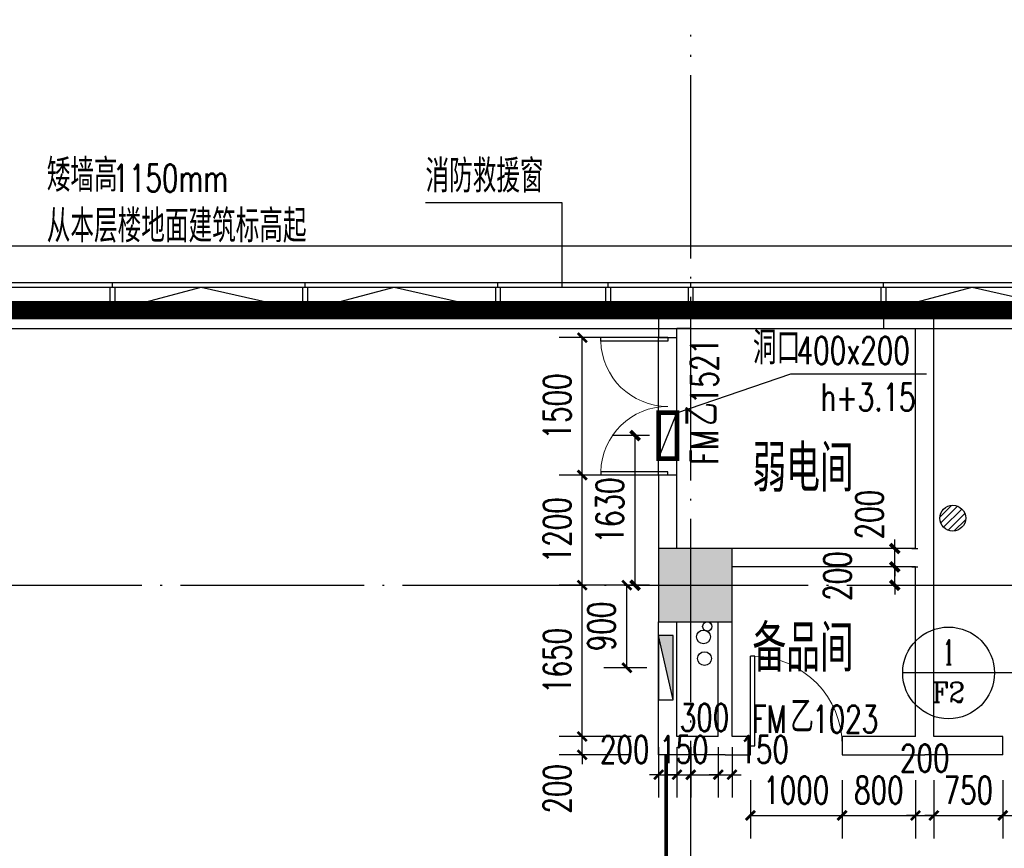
# Model space of a CAD drawing. Extents: x 797781 to 1255204, y 21234 to 1024248.
# Tile 344 of 656: x 922796 to 933525, y 389055 to 398091. Entities that reach past the tile are written whole.
import ezdxf
from ezdxf.enums import TextEntityAlignment as Align

# ---------------------------------------------------------------- set-up
doc = ezdxf.new("R2010")
doc.units = 0
doc.header["$LTSCALE"] = 1000
doc.header["$MEASUREMENT"] = 0
for name, pattern in [('( Hidden )', [0.375, 0.25, -0.125]), ('230303生产综合楼-平面图_t8$0$DOTE', [2.42, 2, -0.2, 0.02, -0.2]), ('__DASH', [0.35, 0.25, -0.1])]:
    doc.linetypes.add(name, pattern=pattern)
for name, color, linetype in [('.2023.03.07提建筑条件', 3, 'Continuous'), ('230303生产综合楼-平面图_t8$0$3T_WOOD', 21, 'Continuous'), ('230303生产综合楼-平面图_t8$0$COLUMN', 40, 'Continuous'), ('230303生产综合楼-平面图_t8$0$CURTWALL', 4, 'Continuous'), ('230303生产综合楼-平面图_t8$0$DIM_IDEN', 3, 'Continuous'), ('230303生产综合楼-平面图_t8$0$DIM_SYMB', 3, 'Continuous'), ('230303生产综合楼-平面图_t8$0$DOOR_FIRE', 4, 'Continuous'), ('230303生产综合楼-平面图_t8$0$DOOR_FIRE_TEXT', 7, 'Continuous'), ('230303生产综合楼-平面图_t8$0$DOTE', 1, '230303生产综合楼-平面图_t8$0$DOTE'), ('230303生产综合楼-平面图_t8$0$PUB_DIM', 3, 'Continuous'), ('230303生产综合楼-平面图_t8$0$PUB_HATCH', 8, 'Continuous'), ('230303生产综合楼-平面图_t8$0$PUB_TEXT', 7, 'Continuous'), ('230303生产综合楼-平面图_t8$0$VPIPE-雨水', 4, 'Continuous'), ('230303生产综合楼-平面图_t8$0$VRV-PIPE', 1, 'Continuous'), ('230303生产综合楼-平面图_t8$0$WALL', 40, 'Continuous'), ('230303生产综合楼-平面图_t8$0$看线', 115, 'Continuous'), ('DIM_LEAD', 3, 'Continuous'), ('DIM_SYMB', 3, 'Continuous'), ('EQUIP_地漏', 7, 'Continuous'), ('EQUIP_消火栓', 7, 'Continuous'), ('PUB_DIM', 3, 'Continuous'), ('PUB_HATCH', 8, 'Continuous'), ('PUB_TEXT', 7, 'Continuous'), ('VPIPE-消防', 1, 'Continuous'), ('防排烟', 7, 'Continuous')]:
    doc.layers.add(name, color=color, linetype=linetype)
doc.styles.add('230303生产综合楼-平面图_t8$0$_TCH_DIM', font='SIMPLEX', dxfattribs={"bigfont": 'GBCBIG'})
doc.styles.add('230303生产综合楼-平面图_T8$0$_TCH_DIM_T3', font='SIMPLEX', dxfattribs={"width": 0.705882, "bigfont": 'GBCBIG'})
doc.styles.add('230303生产综合楼-平面图_t8$0$_TCH_LABEL', font='COMPLEX', dxfattribs={"bigfont": 'GBCBIG'})
doc.styles.add('230303生产综合楼-平面图_t8$0$_TCH_WINDOW', font='SIMPLEX', dxfattribs={"height": 3.5, "bigfont": 'GBCBIG'})
doc.styles.add('_TCH_DIM', font='SIMPLEX', dxfattribs={"bigfont": 'GBCBIG'})
doc.styles.add('_TCH_DIM_T3', font='SIMPLEX', dxfattribs={"width": 0.705882, "bigfont": 'GBCBIG'})
doc.dimstyles.new('230303生产综合楼-平面图_T8$0$_TCH_ARCH&&100', dxfattribs={"dimtxt": 297.5, "dimasz": 100, "dimexe": 250, "dimexo": 300, "dimgap": 126.25, "dimtad": 1, "dimdec": 0, "dimzin": 0, "dimdsep": 46, "dimtxsty": '230303生产综合楼-平面图_T8$0$_TCH_DIM_T3', "dimblk": '230303生产综合楼-平面图_t8$0$_ArchTick', "dimcen": 0.09, "dimclrt": 7, "dimazin": 2, "dimtfac": 1, "dimtdec": 0, "dimtix": 1, "dimtmove": 2, "dimatfit": 3, "dimfxl": 1, "dimtolj": 1, "dimtzin": 0, "dimarcsym": 0})
doc.dimstyles.new('_TCH_ARCH&&100', dxfattribs={"dimtxt": 297.5, "dimasz": 100, "dimexe": 250, "dimexo": 300, "dimgap": 126.25, "dimtad": 1, "dimdec": 0, "dimzin": 0, "dimdsep": 46, "dimtxsty": '_TCH_DIM_T3', "dimblk": 'ARCHTICK', "dimcen": 0.09, "dimclrt": 7, "dimazin": 2, "dimtfac": 1, "dimtdec": 0, "dimtix": 1, "dimtmove": 2, "dimatfit": 3, "dimfxl": 1, "dimtolj": 1, "dimtzin": 0, "dimarcsym": 0})

# ---------------------------------------------------------------- blocks, each defined once
blk = doc.blocks.new('AQ3')
at = {"color": 6, "linetype": '__DASH', "ltscale": 4, "const_width": 200}
blk.add_lwpolyline([(1087271, 374618), (1087271, 380268), (1112806, 377618), (1180371, 377618), (1180371, 374618)], dxfattribs=at)
at = {"layer": 'DIM_SYMB'}
blk.add_lwpolyline([(1114204, 378795, 0, 0, 0), (1116619, 378795, 0, 0, 0), (1116619, 377768, 80, 0, 0), (1116619, 377468, 0, 0, 0)], format="xyseb", dxfattribs=at)
at = {"layer": 'PUB_TEXT', "style": '_TCH_DIM'}
for s, height, p in [('矮墙高', 357.4, (1114204, 378908)), ('从本层楼地面建筑标高起', 357.45, (1114204, 378355))]:
    blk.add_text(s, height=height, dxfattribs=at).set_placement(p)
at = {"layer": 'PUB_TEXT', "style": '_TCH_DIM', "width": 0.705882}
blk.add_text('1150mm', height=297.5, dxfattribs=at).set_placement((1114919, 378908))
blk = doc.blocks.new('_ArchTick')
at = {"color": 0, "linetype": 'ByBlock', "const_width": 0.4}
blk.add_lwpolyline([(-0.5, -0.5), (0.5, 0.5)], dxfattribs=at)
blk = doc.blocks.new('*D6688')
at = {"layer": 'Defpoints', "color": 0, "transparency": 16777216}
for p in [(1071605, 374827), (1072061, 374827), (1072061, 373196)]:
    blk.add_point(p, dxfattribs=at)
at = {"layer": 'PUB_DIM', "color": 0, "lineweight": -2, "transparency": 16777216}
for p, q in [((1071761, 374827), (1071355, 374827)), ((1071605, 373196), (1071605, 374827)), ((1071761, 373196), (1071355, 373196))]:
    blk.add_line(p, q, dxfattribs=at)
at = {"layer": 'PUB_DIM', "color": 0, "lineweight": -2, "transparency": 16777216, "xscale": 100, "yscale": 100, "zscale": 100}
for p, rotation in [((1071605, 374827), 90), ((1071605, 373196), 270)]:
    blk.add_blockref('_ArchTick', p, dxfattribs=dict(at, rotation=rotation))
at = {"layer": 'PUB_DIM', "color": 7, "transparency": 16777216, "insert": (1071330, 374011), "char_height": 297.5, "attachment_point": 5, "rotation": 90, "style": '_TCH_DIM_T3'}
blk.add_mtext('\\A1;1630', dxfattribs=at)
blk = doc.blocks.new('$TwtSys$00000141')
for p, q in [((-94.2, 7.7), (-10.1, 91.8)), ((-94.2, 7.7), (-10.1, 91.8)), ((-87.2, -35.1), (35.1, 87.2)), ((-87.2, -35.1), (35.1, 87.2)), ((-66.5, -66.5), (66.5, 66.5)), ((-66.5, -66.5), (66.5, 66.5)), ((-32.4, -87.1), (87.6, 32.9)), ((-32.4, -87.1), (87.6, 32.9)), ((11.4, -92.3), (92.3, -11.4)), ((11.4, -92.3), (92.3, -11.4))]:
    blk.add_line(p, q)
blk.add_circle((0, 0), 94)
blk.add_circle((0, 0), 94)
blk = doc.blocks.new('3FDL')
at = {"layer": 'EQUIP_地漏', "xscale": 1.5, "yscale": 1.5, "zscale": 1.5}
blk.add_blockref('$TwtSys$00000141', (1135338, 179135, -32), dxfattribs=at)
blk = doc.blocks.new('230303生产综合楼-平面图_t8$0$_ArchTick')
at = {"color": 0, "linetype": 'ByBlock', "const_width": 0.3}
blk.add_lwpolyline([(-0.5, -0.5), (0.5, 0.5)], dxfattribs=at)
blk = doc.blocks.new('*D6313')
at = {"layer": '230303生产综合楼-平面图_t8$0$PUB_DIM', "color": 0, "lineweight": -2, "transparency": 16777216}
for p, q in [((1099041, 178164), (1098572, 178164)), ((1098822, 177264), (1098822, 178164)), ((1099041, 177264), (1098572, 177264))]:
    blk.add_line(p, q, dxfattribs=at)
at = {"layer": 'Defpoints', "color": 0, "transparency": 16777216}
for p in [(1098822, 178164), (1099341, 178164), (1099341, 177264)]:
    blk.add_point(p, dxfattribs=at)
at = {"layer": '230303生产综合楼-平面图_t8$0$PUB_DIM', "color": 0, "lineweight": -2, "transparency": 16777216, "xscale": 100, "yscale": 100, "zscale": 100}
for p, rotation in [((1098822, 178164), 90), ((1098822, 177264), 270)]:
    blk.add_blockref('230303生产综合楼-平面图_t8$0$_ArchTick', p, dxfattribs=dict(at, rotation=rotation))
at = {"layer": '230303生产综合楼-平面图_t8$0$PUB_DIM', "color": 7, "transparency": 16777216, "insert": (1098547, 177714), "char_height": 297.5, "attachment_point": 5, "rotation": 90, "style": '230303生产综合楼-平面图_T8$0$_TCH_DIM_T3'}
blk.add_mtext('\\A1;900', dxfattribs=at)
blk = doc.blocks.new('$TwtSys$00000434')
for p, q in [((-0.5, 0.5), (-0.5, -0.5)), ((-0.5, -0.5), (0.5, 0.5)), ((0.5, 0.5), (-0.5, 0.5)), ((0.5, -0.5), (0.5, 0.5)), ((-0.5, -0.5), (0.5, -0.5))]:
    blk.add_line(p, q)
blk.add_solid([(0.5, -0.5), (0.5, 0.5), (-0.5, -0.5)])
blk = doc.blocks.new('230303生产综合楼-平面图_t8$0$LMJ')
at = {"layer": '230303生产综合楼-平面图_t8$0$VRV-PIPE', "color": 2, "linetype": 'Continuous'}
blk.add_circle((1067801, 183978), 50, dxfattribs=at)
blk = doc.blocks.new('230303生产综合楼-平面图_t8$0$3WLGJ')
at = {"layer": '230303生产综合楼-平面图_t8$0$3T_WOOD'}
for points in [[(1047166, 195572), (1047166, 195622)], [(1049266, 195572), (1049266, 195622)], [(1051366, 195572), (1051366, 195622)], [(1053466, 195572), (1053466, 195622)], [(1055566, 195572), (1055566, 195622)]]:
    blk.add_lwpolyline(points, dxfattribs=at)
for points in [[(1047191, 195322), (1047141, 195322), (1047141, 195572), (1047191, 195572)], [(1049291, 195322), (1049241, 195322), (1049241, 195572), (1049291, 195572)], [(1051391, 195322), (1051341, 195322), (1051341, 195572), (1051391, 195572)], [(1053491, 195322), (1053441, 195322), (1053441, 195572), (1053491, 195572)], [(1055591, 195322), (1055541, 195322), (1055541, 195572), (1055591, 195572)]]:
    blk.add_lwpolyline(points, close=True, dxfattribs=at)
blk = doc.blocks.new('*D1557')
at = {"layer": 'Defpoints', "color": 0, "transparency": 16777216}
for p in [(932216, 392124), (932332, 392124), (932216, 391924)]:
    blk.add_point(p, dxfattribs=at)
at = {"layer": 'PUB_DIM', "color": 0, "lineweight": -2, "transparency": 16777216}
for p, q in [((932332, 392124), (932332, 392224)), ((932332, 391924), (932332, 392124)), ((932516, 392124), (932582, 392124)), ((932332, 391924), (932332, 391824)), ((932516, 391924), (932582, 391924))]:
    blk.add_line(p, q, dxfattribs=at)
at = {"layer": 'PUB_DIM', "color": 0, "lineweight": -2, "transparency": 16777216, "xscale": 100, "yscale": 100, "zscale": 100}
for p, rotation in [((932332, 392124), 270), ((932332, 391924), 90)]:
    blk.add_blockref('_ArchTick', p, dxfattribs=dict(at, rotation=rotation))
at = {"layer": 'PUB_DIM', "color": 7, "transparency": 16777216, "insert": (931707, 392024), "char_height": 297.5, "attachment_point": 5, "rotation": 90, "style": '_TCH_DIM_T3'}
blk.add_mtext('\\A1;200', dxfattribs=at)
blk = doc.blocks.new('*D1558')
at = {"layer": 'Defpoints', "color": 0, "transparency": 16777216}
for p in [(932216, 392324), (932332, 392324), (932216, 392124)]:
    blk.add_point(p, dxfattribs=at)
at = {"layer": 'PUB_DIM', "color": 0, "lineweight": -2, "transparency": 16777216}
for p, q in [((932332, 392324), (932332, 392424)), ((932332, 392124), (932332, 392324)), ((932516, 392324), (932582, 392324)), ((932332, 392124), (932332, 392024)), ((932516, 392124), (932582, 392124))]:
    blk.add_line(p, q, dxfattribs=at)
at = {"layer": 'PUB_DIM', "color": 0, "lineweight": -2, "transparency": 16777216, "xscale": 100, "yscale": 100, "zscale": 100}
for p, rotation in [((932332, 392324), 270), ((932332, 392124), 90)]:
    blk.add_blockref('_ArchTick', p, dxfattribs=dict(at, rotation=rotation))
at = {"layer": 'PUB_DIM', "color": 7, "transparency": 16777216, "insert": (932057, 392694), "char_height": 297.5, "attachment_point": 5, "rotation": 90, "style": '_TCH_DIM_T3'}
blk.add_mtext('\\A1;200', dxfattribs=at)
blk = doc.blocks.new('*D1795')
at = {"layer": '230303生产综合楼-平面图_t8$0$PUB_DIM', "color": 0, "lineweight": -2, "transparency": 16777216}
for p, q in [((930758, 389798), (930758, 389164)), ((931758, 389798), (931758, 389164)), ((930758, 389414), (931758, 389414))]:
    blk.add_line(p, q, dxfattribs=at)
at = {"layer": 'Defpoints', "color": 0, "transparency": 16777216}
for p in [(930758, 390098), (931758, 390098), (931758, 389414)]:
    blk.add_point(p, dxfattribs=at)
at = {"layer": '230303生产综合楼-平面图_t8$0$PUB_DIM', "color": 0, "lineweight": -2, "transparency": 16777216, "xscale": 100, "yscale": 100, "zscale": 100, "rotation": 180}
blk.add_blockref('230303生产综合楼-平面图_t8$0$_ArchTick', (930758, 389414), dxfattribs=at)
at = {"layer": '230303生产综合楼-平面图_t8$0$PUB_DIM', "color": 0, "lineweight": -2, "transparency": 16777216, "xscale": 100, "yscale": 100, "zscale": 100}
blk.add_blockref('230303生产综合楼-平面图_t8$0$_ArchTick', (931758, 389414), dxfattribs=at)
at = {"layer": '230303生产综合楼-平面图_t8$0$PUB_DIM', "color": 7, "transparency": 16777216, "insert": (931258, 389689), "char_height": 297.5, "attachment_point": 5, "style": '230303生产综合楼-平面图_T8$0$_TCH_DIM_T3'}
blk.add_mtext('\\A1;1000', dxfattribs=at)
blk = doc.blocks.new('*D1796')
at = {"layer": '230303生产综合楼-平面图_t8$0$PUB_DIM', "color": 0, "lineweight": -2, "transparency": 16777216}
for p, q in [((931758, 389798), (931758, 389164)), ((932558, 389798), (932558, 389164)), ((931758, 389414), (932558, 389414))]:
    blk.add_line(p, q, dxfattribs=at)
at = {"layer": 'Defpoints', "color": 0, "transparency": 16777216}
for p in [(931758, 390098), (932558, 390098), (932558, 389414)]:
    blk.add_point(p, dxfattribs=at)
at = {"layer": '230303生产综合楼-平面图_t8$0$PUB_DIM', "color": 0, "lineweight": -2, "transparency": 16777216, "xscale": 100, "yscale": 100, "zscale": 100, "rotation": 180}
blk.add_blockref('230303生产综合楼-平面图_t8$0$_ArchTick', (931758, 389414), dxfattribs=at)
at = {"layer": '230303生产综合楼-平面图_t8$0$PUB_DIM', "color": 0, "lineweight": -2, "transparency": 16777216, "xscale": 100, "yscale": 100, "zscale": 100}
blk.add_blockref('230303生产综合楼-平面图_t8$0$_ArchTick', (932558, 389414), dxfattribs=at)
at = {"layer": '230303生产综合楼-平面图_t8$0$PUB_DIM', "color": 7, "transparency": 16777216, "insert": (932158, 389689), "char_height": 297.5, "attachment_point": 5, "style": '230303生产综合楼-平面图_T8$0$_TCH_DIM_T3'}
blk.add_mtext('\\A1;800', dxfattribs=at)
blk = doc.blocks.new('*D1797')
at = {"layer": '230303生产综合楼-平面图_t8$0$PUB_DIM', "color": 0, "lineweight": -2, "transparency": 16777216}
for p, q in [((932558, 389798), (932558, 389164)), ((932758, 389798), (932758, 389164)), ((932558, 389414), (932458, 389414)), ((932558, 389414), (932758, 389414)), ((932758, 389414), (932858, 389414))]:
    blk.add_line(p, q, dxfattribs=at)
at = {"layer": 'Defpoints', "color": 0, "transparency": 16777216}
for p in [(932558, 390098), (932758, 390098), (932758, 389414)]:
    blk.add_point(p, dxfattribs=at)
at = {"layer": '230303生产综合楼-平面图_t8$0$PUB_DIM', "color": 0, "lineweight": -2, "transparency": 16777216, "xscale": 100, "yscale": 100, "zscale": 100}
blk.add_blockref('230303生产综合楼-平面图_t8$0$_ArchTick', (932558, 389414), dxfattribs=at)
at = {"layer": '230303生产综合楼-平面图_t8$0$PUB_DIM', "color": 0, "lineweight": -2, "transparency": 16777216, "xscale": 100, "yscale": 100, "zscale": 100, "rotation": 180}
blk.add_blockref('230303生产综合楼-平面图_t8$0$_ArchTick', (932758, 389414), dxfattribs=at)
at = {"layer": '230303生产综合楼-平面图_t8$0$PUB_DIM', "color": 7, "transparency": 16777216, "insert": (932658, 390039), "char_height": 297.5, "attachment_point": 5, "style": '230303生产综合楼-平面图_T8$0$_TCH_DIM_T3'}
blk.add_mtext('\\A1;200', dxfattribs=at)
blk = doc.blocks.new('*D1798')
at = {"layer": '230303生产综合楼-平面图_t8$0$PUB_DIM', "color": 0, "lineweight": -2, "transparency": 16777216}
for p, q in [((932758, 389798), (932758, 389164)), ((933508, 389798), (933508, 389164)), ((932758, 389414), (932658, 389414)), ((932758, 389414), (933508, 389414)), ((933508, 389414), (933608, 389414))]:
    blk.add_line(p, q, dxfattribs=at)
at = {"layer": 'Defpoints', "color": 0, "transparency": 16777216}
for p in [(932758, 390098), (933508, 390098), (933508, 389414)]:
    blk.add_point(p, dxfattribs=at)
at = {"layer": '230303生产综合楼-平面图_t8$0$PUB_DIM', "color": 0, "lineweight": -2, "transparency": 16777216, "xscale": 100, "yscale": 100, "zscale": 100}
blk.add_blockref('230303生产综合楼-平面图_t8$0$_ArchTick', (932758, 389414), dxfattribs=at)
at = {"layer": '230303生产综合楼-平面图_t8$0$PUB_DIM', "color": 0, "lineweight": -2, "transparency": 16777216, "xscale": 100, "yscale": 100, "zscale": 100, "rotation": 180}
blk.add_blockref('230303生产综合楼-平面图_t8$0$_ArchTick', (933508, 389414), dxfattribs=at)
at = {"layer": '230303生产综合楼-平面图_t8$0$PUB_DIM', "color": 7, "transparency": 16777216, "insert": (933133, 389689), "char_height": 297.5, "attachment_point": 5, "style": '230303生产综合楼-平面图_T8$0$_TCH_DIM_T3'}
blk.add_mtext('\\A1;750', dxfattribs=at)
blk = doc.blocks.new('*D1799')
at = {"layer": '230303生产综合楼-平面图_t8$0$PUB_DIM', "color": 0, "lineweight": -2, "transparency": 16777216}
for p, q in [((933508, 389798), (933508, 389164)), ((937308, 389798), (937308, 389164)), ((933508, 389414), (937308, 389414))]:
    blk.add_line(p, q, dxfattribs=at)
at = {"layer": 'Defpoints', "color": 0, "transparency": 16777216}
for p in [(933508, 390098), (937308, 390098), (937308, 389414)]:
    blk.add_point(p, dxfattribs=at)
at = {"layer": '230303生产综合楼-平面图_t8$0$PUB_DIM', "color": 0, "lineweight": -2, "transparency": 16777216, "xscale": 100, "yscale": 100, "zscale": 100, "rotation": 180}
blk.add_blockref('230303生产综合楼-平面图_t8$0$_ArchTick', (933508, 389414), dxfattribs=at)
at = {"layer": '230303生产综合楼-平面图_t8$0$PUB_DIM', "color": 0, "lineweight": -2, "transparency": 16777216, "xscale": 100, "yscale": 100, "zscale": 100}
blk.add_blockref('230303生产综合楼-平面图_t8$0$_ArchTick', (937308, 389414), dxfattribs=at)
at = {"layer": '230303生产综合楼-平面图_t8$0$PUB_DIM', "color": 7, "transparency": 16777216, "insert": (935408, 389689), "char_height": 297.5, "attachment_point": 5, "style": '230303生产综合楼-平面图_T8$0$_TCH_DIM_T3'}
blk.add_mtext('\\A1;3800', dxfattribs=at)
blk = doc.blocks.new('*D1801')
at = {"layer": '230303生产综合楼-平面图_t8$0$PUB_DIM', "color": 0, "lineweight": -2, "transparency": 16777216}
for p, q in [((929758, 390157), (929758, 389608)), ((929958, 390157), (929958, 389608)), ((929758, 389858), (929658, 389858)), ((929758, 389858), (929958, 389858)), ((929958, 389858), (930058, 389858))]:
    blk.add_line(p, q, dxfattribs=at)
at = {"layer": 'Defpoints', "color": 0, "transparency": 16777216}
for p in [(929758, 390457), (929958, 390457), (929958, 389858)]:
    blk.add_point(p, dxfattribs=at)
at = {"layer": '230303生产综合楼-平面图_t8$0$PUB_DIM', "color": 0, "lineweight": -2, "transparency": 16777216, "xscale": 100, "yscale": 100, "zscale": 100}
blk.add_blockref('230303生产综合楼-平面图_t8$0$_ArchTick', (929758, 389858), dxfattribs=at)
at = {"layer": '230303生产综合楼-平面图_t8$0$PUB_DIM', "color": 0, "lineweight": -2, "transparency": 16777216, "xscale": 100, "yscale": 100, "zscale": 100, "rotation": 180}
blk.add_blockref('230303生产综合楼-平面图_t8$0$_ArchTick', (929958, 389858), dxfattribs=at)
at = {"layer": '230303生产综合楼-平面图_t8$0$PUB_DIM', "color": 7, "transparency": 16777216, "insert": (929388, 390133), "char_height": 297.5, "attachment_point": 5, "style": '230303生产综合楼-平面图_T8$0$_TCH_DIM_T3'}
blk.add_mtext('\\A1;200', dxfattribs=at)
blk = doc.blocks.new('*D1802')
at = {"layer": '230303生产综合楼-平面图_t8$0$PUB_DIM', "color": 0, "lineweight": -2, "transparency": 16777216}
for p, q in [((929958, 390157), (929958, 389608)), ((930108, 390157), (930108, 389608)), ((929958, 389858), (929858, 389858)), ((929958, 389858), (930108, 389858)), ((930108, 389858), (930208, 389858))]:
    blk.add_line(p, q, dxfattribs=at)
at = {"layer": 'Defpoints', "color": 0, "transparency": 16777216}
for p in [(929958, 390457), (930108, 390457), (930108, 389858)]:
    blk.add_point(p, dxfattribs=at)
at = {"layer": '230303生产综合楼-平面图_t8$0$PUB_DIM', "color": 0, "lineweight": -2, "transparency": 16777216, "xscale": 100, "yscale": 100, "zscale": 100}
blk.add_blockref('230303生产综合楼-平面图_t8$0$_ArchTick', (929958, 389858), dxfattribs=at)
at = {"layer": '230303生产综合楼-平面图_t8$0$PUB_DIM', "color": 0, "lineweight": -2, "transparency": 16777216, "xscale": 100, "yscale": 100, "zscale": 100, "rotation": 180}
blk.add_blockref('230303生产综合楼-平面图_t8$0$_ArchTick', (930108, 389858), dxfattribs=at)
at = {"layer": '230303生产综合楼-平面图_t8$0$PUB_DIM', "color": 7, "transparency": 16777216, "insert": (930033, 390133), "char_height": 297.5, "attachment_point": 5, "style": '230303生产综合楼-平面图_T8$0$_TCH_DIM_T3'}
blk.add_mtext('\\A1;150', dxfattribs=at)
blk = doc.blocks.new('*D1803')
at = {"layer": '230303生产综合楼-平面图_t8$0$PUB_DIM', "color": 0, "lineweight": -2, "transparency": 16777216}
for p, q in [((930108, 390157), (930108, 389608)), ((930408, 390157), (930408, 389608)), ((930108, 389858), (930408, 389858))]:
    blk.add_line(p, q, dxfattribs=at)
at = {"layer": 'Defpoints', "color": 0, "transparency": 16777216}
for p in [(930108, 390457), (930408, 390457), (930408, 389858)]:
    blk.add_point(p, dxfattribs=at)
at = {"layer": '230303生产综合楼-平面图_t8$0$PUB_DIM', "color": 0, "lineweight": -2, "transparency": 16777216, "xscale": 100, "yscale": 100, "zscale": 100, "rotation": 180}
blk.add_blockref('230303生产综合楼-平面图_t8$0$_ArchTick', (930108, 389858), dxfattribs=at)
at = {"layer": '230303生产综合楼-平面图_t8$0$PUB_DIM', "color": 0, "lineweight": -2, "transparency": 16777216, "xscale": 100, "yscale": 100, "zscale": 100}
blk.add_blockref('230303生产综合楼-平面图_t8$0$_ArchTick', (930408, 389858), dxfattribs=at)
at = {"layer": '230303生产综合楼-平面图_t8$0$PUB_DIM', "color": 7, "transparency": 16777216, "insert": (930258, 390483), "char_height": 297.5, "attachment_point": 5, "style": '230303生产综合楼-平面图_T8$0$_TCH_DIM_T3'}
blk.add_mtext('\\A1;300', dxfattribs=at)
blk = doc.blocks.new('*D1804')
at = {"layer": '230303生产综合楼-平面图_t8$0$PUB_DIM', "color": 0, "lineweight": -2, "transparency": 16777216}
for p, q in [((930408, 390157), (930408, 389608)), ((930558, 390157), (930558, 389608)), ((930408, 389858), (930308, 389858)), ((930408, 389858), (930558, 389858)), ((930558, 389858), (930658, 389858))]:
    blk.add_line(p, q, dxfattribs=at)
at = {"layer": 'Defpoints', "color": 0, "transparency": 16777216}
for p in [(930408, 390457), (930558, 390457), (930558, 389858)]:
    blk.add_point(p, dxfattribs=at)
at = {"layer": '230303生产综合楼-平面图_t8$0$PUB_DIM', "color": 0, "lineweight": -2, "transparency": 16777216, "xscale": 100, "yscale": 100, "zscale": 100}
blk.add_blockref('230303生产综合楼-平面图_t8$0$_ArchTick', (930408, 389858), dxfattribs=at)
at = {"layer": '230303生产综合楼-平面图_t8$0$PUB_DIM', "color": 0, "lineweight": -2, "transparency": 16777216, "xscale": 100, "yscale": 100, "zscale": 100, "rotation": 180}
blk.add_blockref('230303生产综合楼-平面图_t8$0$_ArchTick', (930558, 389858), dxfattribs=at)
at = {"layer": '230303生产综合楼-平面图_t8$0$PUB_DIM', "color": 7, "transparency": 16777216, "insert": (930908, 390133), "char_height": 297.5, "attachment_point": 5, "style": '230303生产综合楼-平面图_T8$0$_TCH_DIM_T3'}
blk.add_mtext('\\A1;150', dxfattribs=at)
blk = doc.blocks.new('*D1805')
at = {"layer": '230303生产综合楼-平面图_t8$0$PUB_DIM', "color": 0, "lineweight": -2, "transparency": 16777216}
for p, q in [((929458, 394624), (928676, 394624)), ((928926, 393124), (928926, 394624)), ((929458, 393124), (928676, 393124))]:
    blk.add_line(p, q, dxfattribs=at)
at = {"layer": 'Defpoints', "color": 0, "transparency": 16777216}
for p in [(928926, 394624), (929758, 394624), (929758, 393124)]:
    blk.add_point(p, dxfattribs=at)
at = {"layer": '230303生产综合楼-平面图_t8$0$PUB_DIM', "color": 0, "lineweight": -2, "transparency": 16777216, "xscale": 100, "yscale": 100, "zscale": 100}
for p, rotation in [((928926, 394624), 90), ((928926, 393124), 270)]:
    blk.add_blockref('230303生产综合楼-平面图_t8$0$_ArchTick', p, dxfattribs=dict(at, rotation=rotation))
at = {"layer": '230303生产综合楼-平面图_t8$0$PUB_DIM', "color": 7, "transparency": 16777216, "insert": (928651, 393874), "char_height": 297.5, "attachment_point": 5, "rotation": 90, "style": '230303生产综合楼-平面图_T8$0$_TCH_DIM_T3'}
blk.add_mtext('\\A1;1500', dxfattribs=at)
blk = doc.blocks.new('*D1806')
at = {"layer": '230303生产综合楼-平面图_t8$0$PUB_DIM', "color": 0, "lineweight": -2, "transparency": 16777216}
for p, q in [((929458, 393124), (928676, 393124)), ((928926, 391924), (928926, 393124)), ((929458, 391924), (928676, 391924))]:
    blk.add_line(p, q, dxfattribs=at)
at = {"layer": 'Defpoints', "color": 0, "transparency": 16777216}
for p in [(928926, 393124), (929758, 393124), (929758, 391924)]:
    blk.add_point(p, dxfattribs=at)
at = {"layer": '230303生产综合楼-平面图_t8$0$PUB_DIM', "color": 0, "lineweight": -2, "transparency": 16777216, "xscale": 100, "yscale": 100, "zscale": 100}
for p, rotation in [((928926, 393124), 90), ((928926, 391924), 270)]:
    blk.add_blockref('230303生产综合楼-平面图_t8$0$_ArchTick', p, dxfattribs=dict(at, rotation=rotation))
at = {"layer": '230303生产综合楼-平面图_t8$0$PUB_DIM', "color": 7, "transparency": 16777216, "insert": (928651, 392524), "char_height": 297.5, "attachment_point": 5, "rotation": 90, "style": '230303生产综合楼-平面图_T8$0$_TCH_DIM_T3'}
blk.add_mtext('\\A1;1200', dxfattribs=at)
blk = doc.blocks.new('*D1807')
at = {"layer": '230303生产综合楼-平面图_t8$0$PUB_DIM', "color": 0, "lineweight": -2, "transparency": 16777216}
for p, q in [((929458, 391924), (928676, 391924)), ((928926, 390274), (928926, 391924)), ((929458, 390274), (928676, 390274))]:
    blk.add_line(p, q, dxfattribs=at)
at = {"layer": 'Defpoints', "color": 0, "transparency": 16777216}
for p in [(928926, 391924), (929758, 391924), (929758, 390274)]:
    blk.add_point(p, dxfattribs=at)
at = {"layer": '230303生产综合楼-平面图_t8$0$PUB_DIM', "color": 0, "lineweight": -2, "transparency": 16777216, "xscale": 100, "yscale": 100, "zscale": 100}
for p, rotation in [((928926, 391924), 90), ((928926, 390274), 270)]:
    blk.add_blockref('230303生产综合楼-平面图_t8$0$_ArchTick', p, dxfattribs=dict(at, rotation=rotation))
at = {"layer": '230303生产综合楼-平面图_t8$0$PUB_DIM', "color": 7, "transparency": 16777216, "insert": (928651, 391099), "char_height": 297.5, "attachment_point": 5, "rotation": 90, "style": '230303生产综合楼-平面图_T8$0$_TCH_DIM_T3'}
blk.add_mtext('\\A1;1650', dxfattribs=at)
blk = doc.blocks.new('*D1808')
at = {"layer": '230303生产综合楼-平面图_t8$0$PUB_DIM', "color": 0, "lineweight": -2, "transparency": 16777216}
for p, q in [((928926, 390274), (928926, 390374)), ((929458, 390274), (928676, 390274)), ((928926, 390074), (928926, 390274)), ((929458, 390074), (928676, 390074)), ((928926, 390074), (928926, 389974))]:
    blk.add_line(p, q, dxfattribs=at)
at = {"layer": 'Defpoints', "color": 0, "transparency": 16777216}
for p in [(928926, 390274), (929758, 390274), (929758, 390074)]:
    blk.add_point(p, dxfattribs=at)
at = {"layer": '230303生产综合楼-平面图_t8$0$PUB_DIM', "color": 0, "lineweight": -2, "transparency": 16777216, "xscale": 100, "yscale": 100, "zscale": 100}
for p, rotation in [((928926, 390274), 270), ((928926, 390074), 90)]:
    blk.add_blockref('230303生产综合楼-平面图_t8$0$_ArchTick', p, dxfattribs=dict(at, rotation=rotation))
at = {"layer": '230303生产综合楼-平面图_t8$0$PUB_DIM', "color": 7, "transparency": 16777216, "insert": (928651, 389704), "char_height": 297.5, "attachment_point": 5, "rotation": 90, "style": '230303生产综合楼-平面图_T8$0$_TCH_DIM_T3'}
blk.add_mtext('\\A1;200', dxfattribs=at)
blk = doc.blocks.new('230303生产综合楼-平面图_t8$0$$DorLib2D$00000001')
for p, q in [((0.45, 0.975), (0.5, 0.975)), ((0.45, 0), (0.45, 0.975)), ((0.5, 0), (0.5, 0.975)), ((0.5, 0), (0.45, 0))]:
    blk.add_line(p, q)
at = {"lineweight": 13}
blk.add_arc((0.475, 0), 0.975, 91.4693, 180, dxfattribs=at)
blk = doc.blocks.new('230303生产综合楼-平面图_t8$0$$DorLib2D$00000002')
for p, q in [((-0.5, 0), (-0.5, 0.4875)), ((-0.475, 0.4875), (-0.5, 0.4875)), ((-0.475, 0), (-0.475, 0.4875)), ((0.475, 0), (0.475, 0.4875)), ((0.475, 0.4875), (0.5, 0.4875)), ((0.5, 0), (0.5, 0.4875)), ((-0.5, 0), (-0.475, 0)), ((0.5, 0), (0.475, 0))]:
    blk.add_line(p, q)
at = {"lineweight": 13}
for centre, start, end in [((-0.4875, 0), 0, 88.53072), ((0.4875, 0), 91.46928, 180)]:
    blk.add_arc(centre, 0.4875, start, end, dxfattribs=at)
blk = doc.blocks.new('_FZH')
blk.add_lwpolyline([(-0.5, -0.5), (0.5, -0.5), (0.5, 0.5), (-0.5, 0.5)], close=True)
at = {"layer": 'PUB_HATCH'}
blk.add_solid([(-0.5, -0.5), (0.5, -0.5), (-0.5, 0.5), (0.5, 0.5)], dxfattribs=at)
blk = doc.blocks.new('3FRD')
at = {"layer": '.2023.03.07提建筑条件', "const_width": 50}
blk.add_lwpolyline([(1072060.7, 374576.6), (1071860.7, 374576.6), (1071860.7, 375076.6), (1072060.7, 375076.6)], close=True, dxfattribs=at)
at = {"layer": '.2023.03.07提建筑条件'}
blk.add_lwpolyline([(1071860.7, 374576.6), (1072060.7, 375076.6)], dxfattribs=at)
at = {"layer": 'DIM_LEAD'}
for p, q in [((1072060.7, 375076.6), (1073300.2, 375500.4)), ((1073300.2, 375500.4), (1074780.2, 375500.4))]:
    blk.add_line(p, q, dxfattribs=at)
at = {"layer": 'PUB_TEXT', "style": '_TCH_DIM'}
blk.add_text('洞口', height=357.45, dxfattribs=at).set_placement((1072888.6, 375605.4))
at = {"layer": 'PUB_TEXT', "style": '_TCH_DIM', "width": 0.705882}
for s, p in [('400x200', (1073365.2, 375605.4)), ('h+3.15', (1073625.2, 375097.9))]:
    blk.add_text(s, height=297.5, dxfattribs=at).set_placement(p)
at = {"layer": 'PUB_DIM'}
dim = blk.add_aligned_dim(p1=(1072060.7, 373196.3), p2=(1072060.7, 374826.6), distance=455.9, dimstyle='_TCH_ARCH&&100', dxfattribs=at)
dim.commit()
dim.dimension.update_dxf_attribs({"geometry": '*D6688', "text_midpoint": (1071329.8, 374011.5)})
blk = doc.blocks.new('230303生产综合楼-平面图_t8$0$3-XHS')
at = {"layer": '230303生产综合楼-平面图_t8$0$VPIPE-雨水'}
blk.add_circle((1099657.4, 177599.9), 75, dxfattribs=at)
at = {"layer": 'VPIPE-消防'}
blk.add_circle((1099668.3, 177363.6), 75, dxfattribs=at)
at = {"layer": 'EQUIP_消火栓', "xscale": 700, "yscale": 160, "zscale": 700, "rotation": 89.99999999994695}
blk.add_blockref('$TwtSys$00000434', (1099248.3, 177263.6), dxfattribs=at)
at = {"layer": '230303生产综合楼-平面图_t8$0$PUB_DIM'}
dim = blk.add_aligned_dim(p1=(1099340.7, 177263.5), p2=(1099340.7, 178163.6), distance=518.4, dimstyle='230303生产综合楼-平面图_T8$0$_TCH_ARCH&&100', dxfattribs=at)
dim.commit()
dim.dimension.update_dxf_attribs({"geometry": '*D6313', "text_midpoint": (1098547.3, 177713.6)})

msp = doc.modelspace()

# ---------------------------------------------------------------- linework, layer by layer
msp.add_lwpolyline([(929183, 395174.2), (929233, 395174.2), (929233, 394924.2), (929183, 394924.2)], close=True)
msp.add_lwpolyline([(929208, 395174.2), (929208, 395224.2)])
at = {"layer": '230303生产综合楼-平面图_t8$0$CURTWALL'}
for points in [[(925908, 371824.2), (921708, 371824.2), (895858, 374504.1), (895858, 397907.4), (921708, 395224.2), (989558, 395224.2), (989558, 371824.2), (959455.5, 371824.2)], [(925908, 371874.2), (921710.6, 371874.2), (895908, 374549.2), (895908, 397852), (921705.4, 395174.2), (989508, 395174.2), (989508, 371874.2), (959455.5, 371874.2)], [(925908, 372124.2), (921723.5, 372124.2), (896158, 374774.6), (896158, 397574.7), (921692.5, 394924.2), (989258, 394924.2), (989258, 372124.2), (959455.5, 372124.2)], [(923833, 394924.2), (924774.8, 395174.2), (925883, 394924.2)], [(925933, 394924.2), (926874.8, 395174.2), (927983, 394924.2)], [(932233, 394924.2), (933174.8, 395174.2), (934283, 394924.2)]]:
    msp.add_lwpolyline(points, dxfattribs=at)
at = {"layer": '230303生产综合楼-平面图_t8$0$DIM_IDEN'}
for p, q in [((933417.9, 390967.7), (932417.9, 390967.7)), ((934616.2, 390967.7), (933417.9, 390967.7))]:
    msp.add_line(p, q, dxfattribs=at)
msp.add_circle((932917.9, 390967.7), 500, dxfattribs=at)
at = {"layer": '230303生产综合楼-平面图_t8$0$DIM_SYMB'}
msp.add_lwpolyline([(927218.2, 396098.2), (928704.2, 396098.2), (928704.2, 395174.2)], dxfattribs=at)
at = {"layer": '230303生产综合楼-平面图_t8$0$DOOR_FIRE'}
for p, q in [((929758, 393124.2), (929758, 394624.2)), ((929958, 393124.2), (929958, 394624.2))]:
    msp.add_line(p, q, dxfattribs=at)
at = {"layer": '230303生产综合楼-平面图_t8$0$DOTE'}
for p, q in [((930108, 364027.4), (930108, 397924.2)), ((895508, 391924.2), (989908, 391924.2))]:
    msp.add_line(p, q, dxfattribs=at)
at = {"layer": '230303生产综合楼-平面图_t8$0$PUB_HATCH', "color": 8}
msp.add_lwpolyline([(896358, 381424.2), (896358, 397352.9), (921682.1, 394724.2), (989058, 394724.2), (989058, 381424.2)], dxfattribs=at)
at = {"layer": '230303生产综合楼-平面图_t8$0$WALL'}
for p, q in [((930108, 394924.2), (929758, 394924.2)), ((929758, 394924.2), (929758, 394624.2)), ((930108, 394724.2), (930108, 394924.2)), ((932208, 394924.2), (932758, 394924.2)), ((932208, 394924.2), (932208, 394724.2)), ((932758, 392224.2), (932758, 394924.2)), ((930108, 394724.2), (929958, 394724.2)), ((929958, 394624.2), (929958, 394724.2)), ((932208, 394724.2), (932558, 394724.2)), ((932558, 392324.2), (932558, 394724.2)), ((929758, 394624.2), (929958, 394624.2)), ((929958, 393124.2), (929758, 393124.2)), ((929758, 393124.2), (929758, 392324.2)), ((929958, 392324.2), (929958, 393124.2)), ((932558, 392324.2), (930558, 392324.2)), ((932758, 390274.2), (932758, 392224.2)), ((932558, 392124.2), (930558, 392124.2)), ((932558, 390274.2), (932558, 392124.2)), ((929758, 390074.2), (929758, 391524.2)), ((929958, 390274.2), (929958, 391524.2)), ((930408, 390274.2), (930408, 391524.2)), ((930558, 390274.2), (930558, 391524.2)), ((930408, 390274.2), (929958, 390274.2)), ((930758, 390274.2), (930558, 390274.2)), ((930758, 390074.2), (930758, 390274.2)), ((932558, 390274.2), (931758, 390274.2)), ((931758, 390274.2), (931758, 390074.2)), ((933508, 390274.2), (932758, 390274.2)), ((933508, 390074.2), (933508, 390274.2)), ((930483, 390074.2), (929758, 390074.2)), ((930483, 390074.2), (930758, 390074.2)), ((931758, 390074.2), (932658, 390074.2)), ((933508, 390074.2), (932658, 390074.2))]:
    msp.add_line(p, q, dxfattribs=at)
at = {"layer": '230303生产综合楼-平面图_t8$0$看线'}
msp.add_lwpolyline([(895458, 398351.7), (921394.7, 395624.2), (989958, 395624.2), (989958, 371424.2), (921321.3, 371424.2), (895458, 374144)], close=True, dxfattribs=at)
at = {"layer": '防排烟', "color": 1, "linetype": '( Hidden )', "const_width": 40}
msp.add_lwpolyline([(929841.3, 388074.2), (929841.3, 390074.2)], dxfattribs=at)

# ---------------------------------------------------------------- block references
for name, p in [('230303生产综合楼-平面图_t8$0$3WLGJ', (-123358.3, 199602.3)), ('AQ3', (-191113.3, 17306.7)), ('3FRD', (-142102.7, 18728)), ('3FDL', (-202374.6, 213520.4, 32.3)), ('230303生产综合楼-平面图_t8$0$3-XHS', (-169410.3, 213760.7)), ('230303生产综合楼-平面图_t8$0$LMJ', (-137513, 207496.2))]:
    msp.add_blockref(name, p)
at = {"layer": '230303生产综合楼-平面图_t8$0$COLUMN', "xscale": 800, "yscale": 800, "zscale": 800, "rotation": 270}
msp.add_blockref('_FZH', (930158, 391924.2), dxfattribs=at)
at = {"layer": '230303生产综合楼-平面图_t8$0$DOOR_FIRE', "zscale": 200}
for name, p, xscale, yscale, rotation in [('230303生产综合楼-平面图_t8$0$$DorLib2D$00000002', (929858, 393874.2), 1500, 1500, 90.0000000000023), ('230303生产综合楼-平面图_t8$0$$DorLib2D$00000001', (931258, 390174.2), 1000, -1000, 180)]:
    msp.add_blockref(name, p, dxfattribs=dict(at, xscale=xscale, yscale=yscale, rotation=rotation))

# ---------------------------------------------------------------- texts
at = {"layer": '230303生产综合楼-平面图_t8$0$DOOR_FIRE_TEXT', "style": '230303生产综合楼-平面图_t8$0$_TCH_WINDOW', "width": 0.705882}
for s, p in [('1521', (930408, 393898.4)), ('FM', (930408, 393240.1))]:
    msp.add_text(s, height=297.5, rotation=90, dxfattribs=at).set_placement(p)
at = {"layer": '230303生产综合楼-平面图_t8$0$DOOR_FIRE_TEXT', "style": '230303生产综合楼-平面图_t8$0$_TCH_WINDOW'}
msp.add_text('乙', height=357.4, rotation=90, dxfattribs=at).set_placement((930408, 393660.1))
msp.add_text('乙', height=357.4, dxfattribs=at).set_placement((931192.7, 390314))
at = {"layer": '230303生产综合楼-平面图_t8$0$DOOR_FIRE_TEXT', "style": '230303生产综合楼-平面图_t8$0$_TCH_WINDOW', "width": 0.705882}
for s, p in [('FM', (930772.7, 390314)), ('1023', (931431, 390314))]:
    msp.add_text(s, height=297.5, dxfattribs=at).set_placement(p)
at = {"layer": '230303生产综合楼-平面图_t8$0$PUB_TEXT', "style": '230303生产综合楼-平面图_t8$0$_TCH_DIM'}
for s, height, p in [('消防救援窗', 357.45, (927218.2, 396206.9)), ('弱电间', 510.64, (930780.8, 392943.1)), ('备品间', 510.64, (930780.8, 390980.3))]:
    msp.add_text(s, height=height, dxfattribs=at).set_placement(p)
at = {"layer": 'PUB_TEXT', "style": '230303生产综合楼-平面图_t8$0$_TCH_LABEL'}
for s, height, p, p2 in [('1', 267.7, (932860.6, 391059.3), (932975.3, 391059.3)), ('F2', 219.66, (932740.1, 390649), (933095.7, 390649))]:
    msp.add_text(s, height=height, dxfattribs=at).set_placement(p, p2, align=Align.FIT)

# ---------------------------------------------------------------- dimensions: what is measured, and where the dimension line sits
at = {"layer": '230303生产综合楼-平面图_t8$0$PUB_DIM'}
for p1, p2, distance, picture, middle in [((929758, 393124.2), (929758, 394624.2), 831.5, '*D1805', (928651.5, 393874.2)), ((929758, 391924.2), (929758, 393124.2), 831.5, '*D1806', (928651.5, 392524.2)), ((929758, 390274.2), (929758, 391924.2), 831.5, '*D1807', (928651.5, 391099.2)), ((929958, 390456.9), (930108, 390456.9), -599, '*D1802', (930033, 390133)), ((930758, 390097.6), (931758, 390097.6), -683.5, '*D1795', (931258, 389689.1)), ((931758, 390097.6), (932558, 390097.6), -683.5, '*D1796', (932158, 389689.1)), ((932758, 390097.6), (933508, 390097.6), -683.5, '*D1798', (933133, 389689.1)), ((933508, 390097.6), (937308, 390097.6), -683.5, '*D1799', (935408, 389689.1))]:
    dim = msp.add_aligned_dim(p1=p1, p2=p2, distance=distance, dimstyle='230303生产综合楼-平面图_T8$0$_TCH_ARCH&&100', dxfattribs=at)
    dim.commit()
    dim.dimension.update_dxf_attribs({"geometry": picture, "text_midpoint": middle})
for base, p1, p2, angle, picture, middle in [((930408, 389858), (930108, 390456.9), (930408, 390456.9), 360, '*D1803', (930258, 390483)), ((929958, 389858), (929758, 390456.9), (929958, 390456.9), 360, '*D1801', (929388, 390133)), ((930558, 389858), (930408, 390456.9), (930558, 390456.9), 360, '*D1804', (930908, 390133)), ((928926.5, 390274.2), (929758, 390074.2), (929758, 390274.2), 90, '*D1808', (928651.5, 389704.2)), ((932758, 389414.1), (932558, 390097.6), (932758, 390097.6), 0, '*D1797', (932658, 390039.1))]:
    dim = msp.add_linear_dim(base=base, p1=p1, p2=p2, angle=angle, dimstyle='230303生产综合楼-平面图_T8$0$_TCH_ARCH&&100', dxfattribs=at)
    dim.commit()
    dim.dimension.update_dxf_attribs({"geometry": picture, "text_midpoint": middle, "dimtype": 161})
at = {"layer": 'PUB_DIM'}
for base, p1, p2, picture, middle in [((932332.1, 392324.2), (932216.4, 392124.2), (932216.4, 392324.2), '*D1558', (932057.1, 392694.2)), ((932332.1, 392124.2), (932216.4, 391924.2), (932216.4, 392124.2), '*D1557', (931707.1, 392024.2))]:
    dim = msp.add_linear_dim(base=base, p1=p1, p2=p2, angle=90, dimstyle='_TCH_ARCH&&100', dxfattribs=at)
    dim.commit()
    dim.dimension.update_dxf_attribs({"geometry": picture, "text_midpoint": middle, "dimtype": 161})

doc.saveas('drawing.dxf')
